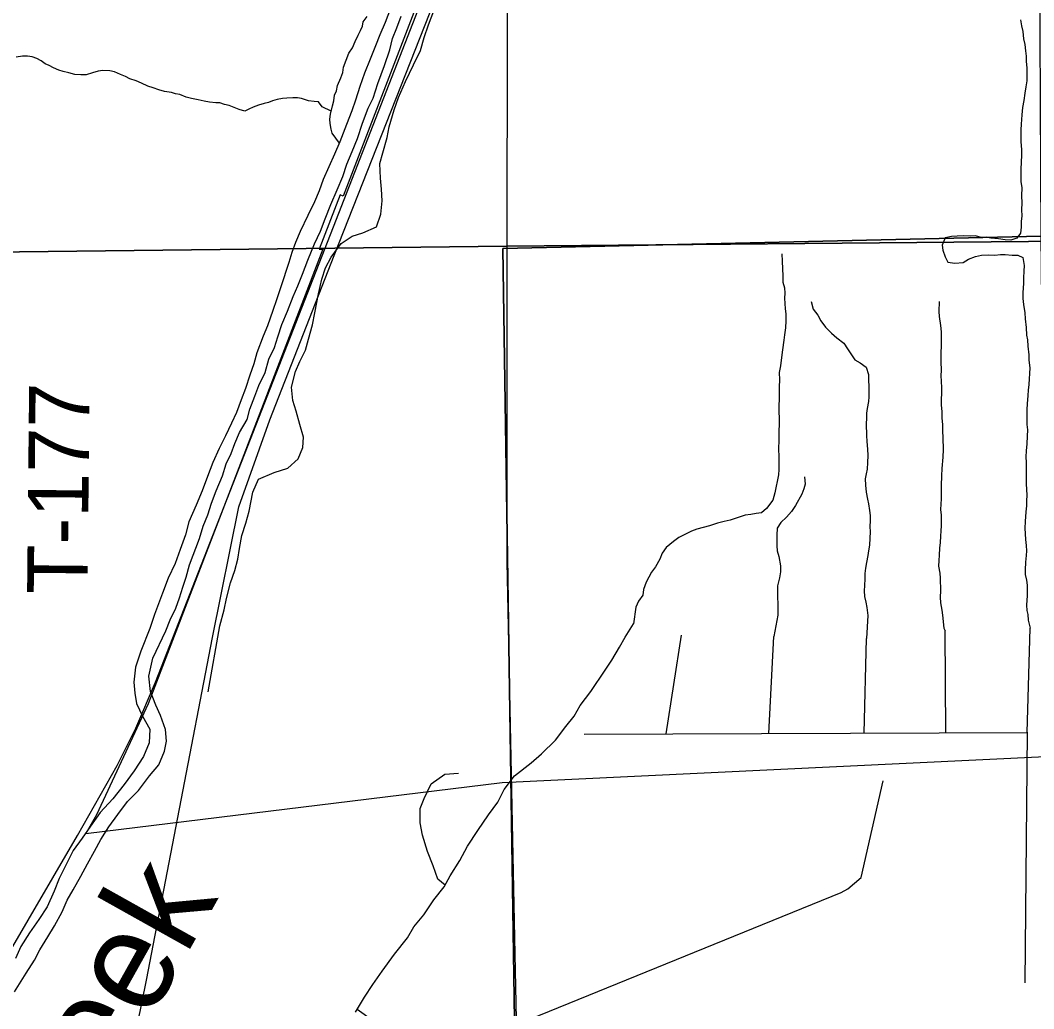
# Model space of a CAD drawing. Extents: x 0 to 34, y 0 to 22.
# Drawn here: x 7.463 to 8.415, y 16.538 to 17.466 of the extents above; entities that cross this region are included whole.
import ezdxf

# ---------------------------------------------------------------- set-up
doc = ezdxf.new("R2010")
doc.units = 0
for name, color, linetype in [('GM_X_Major_River', 7, 'Continuous'), ('GM_X_Major_River_Text', 7, 'Continuous'), ('GM_X_Minor_River', 7, 'Continuous'), ('GM_X_Rail_Line', 7, 'Continuous'), ('GM_X_Section', 7, 'Continuous'), ('GM_X_State_Route', 7, 'Continuous'), ('GM_X_Township_Road', 7, 'Continuous'), ('GM_X_Township_Road_Text', 7, 'Continuous'), ('GM_X_Unincorporated', 7, 'Continuous')]:
    doc.layers.add(name, color=color, linetype=linetype)

msp = doc.modelspace()

# ---------------------------------------------------------------- linework, layer by layer
at = {"layer": 'GM_X_Major_River'}
for points in [[(7.81089, 17.47741), (7.80568, 17.46447), (7.80084, 17.45268), (7.79674, 17.44241), (7.79153, 17.42986), (7.78632, 17.41693), (7.78186, 17.40437), (7.77778, 17.39145), (7.77444, 17.38156), (7.7696, 17.36863), (7.76328, 17.35228), (7.75806, 17.34086), (7.75284, 17.32869), (7.74762, 17.31689), (7.7439, 17.30625), (7.73943, 17.29597), (7.73308, 17.28303), (7.72599, 17.26818), (7.72151, 17.25791), (7.71817, 17.24841), (7.71521, 17.2389), (7.70779, 17.21609), (7.70371, 17.20392), (7.70037, 17.19404), (7.69517, 17.17959), (7.69107, 17.1697), (7.68512, 17.1541), (7.68254, 17.14384), (7.67882, 17.1332), (7.67474, 17.12065), (7.67065, 17.11), (7.66619, 17.09821), (7.66133, 17.08794), (7.65574, 17.07614), (7.64976, 17.06433), (7.64379, 17.05102), (7.63896, 17.03809), (7.63375, 17.02439), (7.62816, 17.01108), (7.62145, 16.99548), (7.61813, 16.98332), (7.6133, 16.96925), (7.60846, 16.95632), (7.60212, 16.94262), (7.59654, 16.92854), (7.59282, 16.91828), (7.5891, 16.90839), (7.58472, 16.89529)], [(7.59983, 16.89296), (7.60391, 16.90319), (7.60914, 16.91423), (7.61247, 16.92411), (7.61582, 16.934), (7.61878, 16.9435), (7.62211, 16.9549), (7.63141, 16.97963), (7.63473, 16.99141), (7.63921, 17.00206), (7.64254, 17.01308), (7.647, 17.02449), (7.65296, 17.03857), (7.6563, 17.04997), (7.66115, 17.05949), (7.6645, 17.069), (7.66897, 17.07927), (7.67608, 17.09146), (7.67866, 17.10134), (7.6835, 17.11351), (7.68722, 17.1234), (7.6932, 17.13558), (7.69652, 17.14812), (7.70174, 17.15916), (7.70509, 17.16904), (7.70879, 17.18083), (7.71401, 17.19338), (7.71921, 17.20707), (7.72369, 17.21697), (7.72816, 17.228), (7.73299, 17.24131), (7.73932, 17.25653), (7.74492, 17.26833), (7.74939, 17.28012), (7.7546, 17.29343), (7.76056, 17.30713), (7.76616, 17.31969), (7.76986, 17.33147), (7.7747, 17.34326), (7.77992, 17.35544), (7.78437, 17.36988), (7.78995, 17.38396), (7.79443, 17.39347), (7.79888, 17.40716), (7.8052, 17.42389), (7.81002, 17.43872), (7.8126, 17.44936), (7.8167, 17.45925), (7.82079, 17.47028)], [(7.58472, 16.89529), (7.57642, 16.87401), (7.5712, 16.8588), (7.56975, 16.84475), (7.57056, 16.83451), (7.57212, 16.82465), (7.57785, 16.81291), (7.58472, 16.80079), (7.58402, 16.78789), (7.57879, 16.77496), (7.57015, 16.76164), (7.56075, 16.74869), (7.54985, 16.73535), (7.53818, 16.72239), (7.52917, 16.70944), (7.52127, 16.6984), (7.51263, 16.68659), (7.50626, 16.67366), (7.49951, 16.66034), (7.49503, 16.64855), (7.48829, 16.63372), (7.48041, 16.62192), (7.47177, 16.60935), (7.4635, 16.59641), (7.45864, 16.58538)], [(7.45765, 16.55387), (7.46854, 16.57138), (7.47643, 16.58357), (7.4813, 16.59346), (7.48881, 16.60564), (7.49519, 16.61591), (7.50231, 16.62923), (7.50718, 16.63988), (7.51281, 16.64978), (7.51993, 16.66271), (7.52631, 16.67413), (7.53268, 16.68593), (7.53868, 16.69696), (7.54619, 16.70876), (7.55484, 16.72057), (7.56386, 16.73276), (7.57402, 16.74305), (7.58455, 16.75677), (7.5932, 16.76706), (7.59844, 16.77999), (7.60028, 16.78948), (7.59947, 16.80049), (7.59487, 16.81337), (7.59028, 16.82321), (7.58531, 16.8361), (7.58372, 16.85051), (7.58743, 16.86723), (7.59983, 16.89296)]]:
    msp.add_lwpolyline(points, dxfattribs=at)
at = {"layer": 'GM_X_Minor_River'}
for points in [[(7.63941, 16.83559), (7.65053, 16.89785), (7.65459, 16.91268), (7.65679, 16.92331), (7.66048, 16.93813), (7.66456, 16.94954), (7.66752, 16.96018), (7.66896, 16.97043), (7.67115, 16.98258), (7.67486, 16.99399), (7.67819, 17.00539), (7.68148, 17.02324), (7.68669, 17.03541), (7.70142, 17.04159), (7.71427, 17.04586), (7.72405, 17.05466), (7.72853, 17.06531), (7.72922, 17.07479), (7.72572, 17.08691), (7.72223, 17.09939), (7.71913, 17.10923), (7.71791, 17.12174), (7.7216, 17.13655), (7.72569, 17.14607), (7.73092, 17.15672), (7.73388, 17.16699), (7.73758, 17.18029), (7.73977, 17.19168), (7.74306, 17.20953), (7.74637, 17.22321), (7.74971, 17.23385), (7.75494, 17.24413), (7.76432, 17.25672), (7.77487, 17.26362), (7.7847, 17.26673), (7.79754, 17.27252), (7.80162, 17.2843), (7.80305, 17.29683), (7.80221, 17.30782), (7.80139, 17.31805), (7.80091, 17.33208), (7.80349, 17.34196), (7.80756, 17.3564), (7.80939, 17.36628), (7.8142, 17.38224), (7.81828, 17.39403), (7.825, 17.40887), (7.83246, 17.42448), (7.83881, 17.43818), (7.84251, 17.45034), (7.8466, 17.46213), (7.85143, 17.47544)], [(7.76272, 17.35106), (7.75613, 17.36034), (7.75494, 17.36412), (7.75411, 17.36943), (7.75368, 17.3736), (7.75438, 17.37817), (7.75617, 17.38617), (7.75764, 17.39075), (7.75833, 17.39607), (7.76018, 17.40028), (7.76087, 17.40522), (7.7642, 17.41248), (7.76604, 17.41745), (7.76673, 17.4224), (7.7715, 17.43575), (7.77524, 17.44074), (7.77745, 17.44647), (7.78041, 17.45259), (7.78264, 17.45679), (7.78449, 17.461), (7.78519, 17.46518), (7.78893, 17.47018)], [(8.40245, 17.46695), (8.40328, 17.46126), (8.40449, 17.45596), (8.40534, 17.44913), (8.40655, 17.44383), (8.40701, 17.43776), (8.40783, 17.43283), (8.4079, 17.4279), (8.40836, 17.42182), (8.40851, 17.40967), (8.40745, 17.40396), (8.40639, 17.39787), (8.40571, 17.39102), (8.40428, 17.38454), (8.4036, 17.3777), (8.40296, 17.36895), (8.40265, 17.36363), (8.40279, 17.35224), (8.40327, 17.34503), (8.40333, 17.34047), (8.40305, 17.33249), (8.40274, 17.32717), (8.4029, 17.31463), (8.40373, 17.30933), (8.40345, 17.30173), (8.40354, 17.29489), (8.40324, 17.28843), (8.4037, 17.28274), (8.40301, 17.27741), (8.40307, 17.27209), (8.40239, 17.26638)], [(7.75503, 17.3811), (7.74668, 17.38528), (7.7432, 17.38979), (7.73901, 17.39012), (7.73367, 17.39081), (7.72718, 17.393), (7.72337, 17.39371), (7.71919, 17.39365), (7.71349, 17.3932), (7.70931, 17.39314), (7.70438, 17.39194), (7.69983, 17.39073), (7.69605, 17.38916), (7.69225, 17.38835), (7.68695, 17.38676), (7.68165, 17.38479), (7.67787, 17.38284), (7.67409, 17.38127), (7.66875, 17.38272), (7.65919, 17.38639), (7.65499, 17.38748), (7.65041, 17.38894), (7.64661, 17.38889), (7.64089, 17.38957), (7.63593, 17.39064), (7.63022, 17.39171), (7.62373, 17.39314), (7.61878, 17.39421), (7.61304, 17.39679), (7.60885, 17.3975), (7.60503, 17.39859), (7.59855, 17.39964), (7.5932, 17.40109), (7.58786, 17.40292), (7.58289, 17.40475), (7.57677, 17.40733), (7.5718, 17.40954), (7.56607, 17.41136), (7.56186, 17.41358), (7.55727, 17.41542), (7.55153, 17.418), (7.54733, 17.41909), (7.54048, 17.41938), (7.53631, 17.41856), (7.53101, 17.41697), (7.52494, 17.41537), (7.52, 17.41531), (7.51429, 17.41561), (7.50857, 17.41705), (7.50322, 17.4185), (7.49941, 17.41959), (7.49443, 17.4218), (7.49022, 17.42403), (7.4864, 17.42549), (7.48256, 17.42848), (7.47872, 17.43071), (7.47414, 17.43217), (7.46995, 17.43287), (7.46501, 17.43281), (7.45931, 17.43197)], [(8.40239, 17.26638), (8.39903, 17.26178), (8.39334, 17.25981), (8.38802, 17.26011), (8.38192, 17.26117), (8.37468, 17.26184), (8.3701, 17.26292), (8.36555, 17.26247), (8.3602, 17.26392), (8.35526, 17.26386), (8.34879, 17.26415), (8.34309, 17.26369), (8.33777, 17.26325), (8.3317, 17.26202), (8.32875, 17.25515), (8.32957, 17.2506), (8.33155, 17.24417), (8.33428, 17.23927), (8.34076, 17.23821), (8.34874, 17.23908), (8.35364, 17.24218), (8.36007, 17.24455), (8.36576, 17.24576), (8.3726, 17.24624), (8.37831, 17.24593), (8.38363, 17.24638), (8.38819, 17.24644), (8.39467, 17.24577), (8.39999, 17.24584), (8.40458, 17.24362), (8.40582, 17.23604), (8.40551, 17.23072), (8.40521, 17.22464), (8.40528, 17.2197), (8.40464, 17.21057), (8.4047, 17.20526), (8.40516, 17.19957), (8.4064, 17.19161), (8.40686, 17.18591), (8.40772, 17.17795), (8.40819, 17.17074), (8.40901, 17.16619), (8.40947, 17.1605), (8.41034, 17.15215), (8.4104, 17.14721), (8.41125, 17.14001), (8.41095, 17.13469), (8.41063, 17.12975), (8.41032, 17.12442), (8.40963, 17.1191), (8.40931, 17.11415), (8.40865, 17.10617), (8.40834, 17.10085), (8.40852, 17.08679), (8.40897, 17.08186), (8.40867, 17.07578), (8.40838, 17.06856), (8.40771, 17.06209), (8.4074, 17.05639), (8.40785, 17.05108), (8.40791, 17.04614), (8.4076, 17.04082), (8.40773, 17.03094), (8.40818, 17.02563), (8.40825, 17.02031), (8.40794, 17.01499), (8.40799, 17.01043), (8.40731, 17.00473), (8.40667, 16.9956), (8.40636, 16.98952), (8.40726, 16.9789), (8.40772, 16.97321), (8.40816, 16.96827), (8.40784, 16.96371), (8.40716, 16.95762), (8.40687, 16.9504), (8.40693, 16.94585), (8.40814, 16.94054), (8.40858, 16.93599), (8.40871, 16.92612), (8.40807, 16.91699), (8.40851, 16.91206), (8.40939, 16.90825), (8.4096, 16.90308), (8.41166, 16.89544)], [(8.17824, 17.24707), (8.17871, 17.24024), (8.1788, 17.23302), (8.17927, 17.22657), (8.17935, 17.22049), (8.18094, 17.2152), (8.181, 17.21026), (8.18068, 17.20532), (8.18157, 17.19545), (8.18201, 17.1909), (8.1821, 17.18406), (8.18181, 17.1776), (8.18075, 17.17113), (8.18005, 17.16618), (8.17903, 17.15705), (8.17798, 17.14982), (8.17695, 17.14183), (8.17588, 17.13574), (8.17597, 17.1289), (8.17568, 17.12206), (8.17582, 17.11143), (8.17554, 17.10382), (8.17574, 17.08787), (8.17547, 17.07989), (8.17559, 17.07078), (8.17528, 17.06508), (8.17541, 17.0552), (8.17555, 17.04457), (8.17523, 17.03962), (8.17165, 17.02248), (8.16984, 17.01562), (8.16385, 17.00795), (8.15934, 17.00371), (8.15403, 17.00326), (8.14909, 17.00243), (8.14378, 17.0016), (8.13734, 16.99961), (8.12977, 16.99686), (8.12408, 16.99564), (8.11801, 16.99404), (8.11044, 16.99166), (8.09831, 16.98846), (8.09339, 16.9865), (8.08848, 16.98415), (8.08168, 16.98064), (8.0764, 16.97677), (8.06963, 16.97136), (8.06589, 16.966), (8.06369, 16.96027), (8.0596, 16.953), (8.05586, 16.94801), (8.05103, 16.93883), (8.04846, 16.93196), (8.04777, 16.92663), (8.04366, 16.92088), (8.04107, 16.91514), (8.03897, 16.89973)], [(8.20583, 17.20223), (8.20782, 17.19504), (8.21208, 17.1894), (8.21481, 17.18412), (8.21945, 17.1781), (8.22485, 17.17248), (8.22985, 17.16836), (8.23638, 17.16313), (8.23987, 17.15786), (8.24685, 17.1477), (8.25183, 17.14472), (8.25759, 17.14062), (8.25958, 17.13381), (8.25964, 17.12926), (8.26012, 17.12167), (8.25985, 17.11292), (8.25953, 17.10836), (8.25848, 17.10189), (8.25778, 17.09732), (8.25783, 17.09276), (8.25752, 17.08744), (8.25767, 17.07643), (8.25812, 17.07074), (8.25859, 17.06353), (8.25905, 17.05783), (8.25876, 17.05099), (8.25846, 17.04491), (8.25737, 17.04034), (8.25667, 17.03577), (8.25675, 17.02969), (8.2576, 17.02325), (8.25882, 17.01681), (8.25964, 17.01226), (8.26048, 17.00619), (8.2613, 17.00127), (8.26137, 16.99633), (8.26106, 16.99101), (8.26112, 16.98607), (8.26082, 16.97999), (8.26052, 16.97353), (8.25983, 16.9682), (8.25913, 16.96363), (8.25769, 16.95715), (8.257, 16.95183), (8.25631, 16.94688), (8.25637, 16.94194), (8.25607, 16.93548), (8.25576, 16.93054), (8.25583, 16.92522), (8.25704, 16.91992), (8.25824, 16.915), (8.2591, 16.90741), (8.2577, 16.88596)], [(8.32601, 17.20231), (8.32575, 17.19281), (8.32619, 17.18826), (8.32744, 17.17992), (8.3279, 17.17385), (8.32808, 17.16018), (8.32777, 17.15485), (8.3275, 17.14611), (8.328, 17.13738), (8.32767, 17.13282), (8.3282, 17.12143), (8.32828, 17.11573), (8.32796, 17.11079), (8.32803, 17.1051), (8.32849, 17.09902), (8.32857, 17.09295), (8.32904, 17.08649), (8.32911, 17.0808), (8.32957, 17.07435), (8.32972, 17.06333), (8.32943, 17.05611), (8.32843, 17.04546), (8.32814, 17.03862), (8.32788, 17.0295), (8.32804, 17.01697), (8.32741, 17.00708), (8.32785, 17.00177), (8.32799, 16.99152), (8.32767, 16.98695), (8.32735, 16.98201), (8.32705, 16.97593), (8.32636, 16.9706), (8.32606, 16.96414), (8.32575, 16.9592), (8.32544, 16.95388), (8.32667, 16.94706), (8.3271, 16.9425), (8.32726, 16.93073), (8.32696, 16.92465), (8.32741, 16.91934), (8.32864, 16.91252), (8.32908, 16.90758), (8.33038, 16.89545), (8.33182, 16.89314)], [(8.1996, 17.03767), (8.20007, 17.03084), (8.19899, 17.02627), (8.19715, 17.0213), (8.1912, 17.01059), (8.18747, 17.00522), (8.1826, 16.99984), (8.17734, 16.99483), (8.17398, 16.98947), (8.17368, 16.983), (8.17375, 16.97807), (8.17344, 16.97275), (8.17388, 16.96819), (8.17547, 16.9629), (8.1771, 16.95418), (8.17718, 16.94849), (8.17611, 16.94277), (8.17431, 16.93515), (8.17466, 16.90781), (8.17068, 16.88783)], [(7.77779, 16.53489), (7.78642, 16.54898), (7.79431, 16.56078), (7.80295, 16.57335), (7.8146, 16.58934), (7.82664, 16.60458), (7.83264, 16.61486), (7.84204, 16.62629), (7.85143, 16.64037), (7.86121, 16.65257), (7.86684, 16.66284), (7.87584, 16.67731), (7.88297, 16.69062), (7.89273, 16.70547), (7.90288, 16.72032), (7.91152, 16.73213), (7.91752, 16.74392), (7.92729, 16.75687), (7.94274, 16.76909), (7.95254, 16.77749), (7.96572, 16.79046), (7.97549, 16.80303), (7.98339, 16.81293), (7.98902, 16.82283), (7.99879, 16.83616), (8.01232, 16.85596), (8.0187, 16.86547), (8.02583, 16.87766), (8.03108, 16.88717), (8.03897, 16.89973)], [(8.40869, 16.79748), (8.41166, 16.89544)], [(8.06972, 16.79619), (8.08404, 16.88894)], [(8.16619, 16.79656), (8.17068, 16.88783)], [(8.25547, 16.7969), (8.2577, 16.88596)], [(8.33227, 16.79719), (8.33182, 16.89314)], [(7.99255, 16.7959), (8.40945, 16.79748)], [(8.40869, 16.79748), (8.40641, 16.56253)], [(7.77957, 16.53781), (7.82484, 16.50514), (7.83054, 16.49985), (7.84115, 16.49648), (7.85932, 16.49467), (8.23387, 16.64712), (8.24028, 16.65056), (8.25272, 16.66125), (8.27347, 16.75206)], [(7.86205, 16.6541), (7.85512, 16.65975), (7.8509, 16.67225), (7.84554, 16.68589), (7.84093, 16.70105), (7.8386, 16.71281), (7.83854, 16.72609), (7.84228, 16.7356), (7.84902, 16.74929), (7.86184, 16.75846), (7.8747, 16.75928)]]:
    msp.add_lwpolyline(points, dxfattribs=at)
at = {"layer": 'GM_X_Rail_Line'}
for points in [[(6.46064, 14.09996), (6.45713, 14.19536), (6.44773, 14.44053), (6.45238, 14.50813), (6.46367, 14.55678), (6.48566, 14.6083), (6.54727, 14.69788), (6.88614, 15.13086), (7.24057, 15.57245), (7.33381, 15.68245), (7.38513, 15.75625), (7.42249, 15.82237), (7.44954, 15.91319), (7.4686, 16.00837), (7.58162, 16.56482), (7.64362, 16.88689), (7.66845, 17.00953), (7.69755, 17.09135), (7.75798, 17.24541), (8.00835, 17.8807), (8.14941, 18.24545), (8.27735, 18.55925), (8.29339, 18.61839), (8.45401, 19.28155)], [(5.67749, 14.09996), (5.86965, 14.3544), (7.05449, 15.92389), (7.07097, 15.94646), (7.08869, 15.97276), (7.10807, 16.00242), (7.13438, 16.04712), (7.16318, 16.09627), (7.22978, 16.20995), (7.40065, 16.50211), (7.51696, 16.70067), (7.55407, 16.76644), (7.57158, 16.80149), (7.5902, 16.84483), (7.75733, 17.27239), (7.85176, 17.51498)]]:
    msp.add_lwpolyline(points, dxfattribs=at)
at = {"layer": 'GM_X_Section'}
for points in [[(7.92171, 18.27008), (7.92008, 17.25434), (6.92373, 17.24282), (6.91054, 18.26226)], [(6.92373, 17.24282), (7.92008, 17.25434), (7.92004, 16.95796), (7.93409, 16.26707), (7.50296, 16.23822), (6.93034, 16.22819)]]:
    msp.add_lwpolyline(points, close=True, dxfattribs=at)
at = {"layer": 'GM_X_State_Route'}
msp.add_lwpolyline([(7.84206, 17.49846), (7.76632, 17.30128), (7.76351, 17.30242), (7.74392, 17.25141), (7.74731, 17.2514), (7.58333, 16.82444), (7.53463, 16.72006), (7.52459, 16.70266), (7.91569, 16.75061), (8.42588, 16.77494), (8.42557, 16.80628), (8.42549, 16.8498), (8.42504, 16.93686), (8.42316, 17.14208), (8.42242, 17.20117), (8.42224, 17.23536), (8.42184, 17.26366), (8.41804, 18.02298)], dxfattribs=at)
at = {"layer": 'GM_X_Township_Road'}
msp.add_lwpolyline([(5.76745, 15.2711), (6.92264, 15.26437), (7.92825, 15.25953), (7.93058, 15.76582), (7.9301, 16.11339), (7.92977, 16.23675), (7.92979, 16.26862), (7.92972, 16.3619), (7.91628, 17.25204), (8.42184, 17.26366), (8.9, 17.26338), (8.9, 20.89996)], dxfattribs=at)
msp.add_lwpolyline([(5.77049, 14.09996), (8.9, 14.09996), (8.9, 17.26338), (8.42184, 17.26366), (7.91628, 17.25204), (7.92972, 16.3619), (7.92979, 16.26862), (7.92977, 16.23675), (7.9301, 16.11339), (7.93058, 15.76582), (7.92825, 15.25953), (6.92264, 15.26437), (5.76745, 15.2711), (5.76944, 14.85501)], close=True, dxfattribs=at)
at = {"layer": 'GM_X_Unincorporated'}
for points in [[(8.9, 17.26302), (8.9, 18.27692), (7.92171, 18.27008), (7.92008, 17.25434)], [(8.9, 16.26279), (8.9, 17.26302), (7.92008, 17.25434), (7.92004, 16.95796), (7.93409, 16.26707)]]:
    msp.add_lwpolyline(points, close=True, dxfattribs=at)

# ---------------------------------------------------------------- texts
at = {"layer": 'GM_X_Major_River_Text'}
msp.add_text('Creek', height=0.094723, rotation=60.7664, dxfattribs=at).set_placement((7.48435, 16.34727))
at = {"layer": 'GM_X_Township_Road_Text'}
msp.add_text('T-177', height=0.056818, rotation=89.43778, dxfattribs=at).set_placement((7.52626, 16.92731))

doc.saveas('drawing.dxf')
